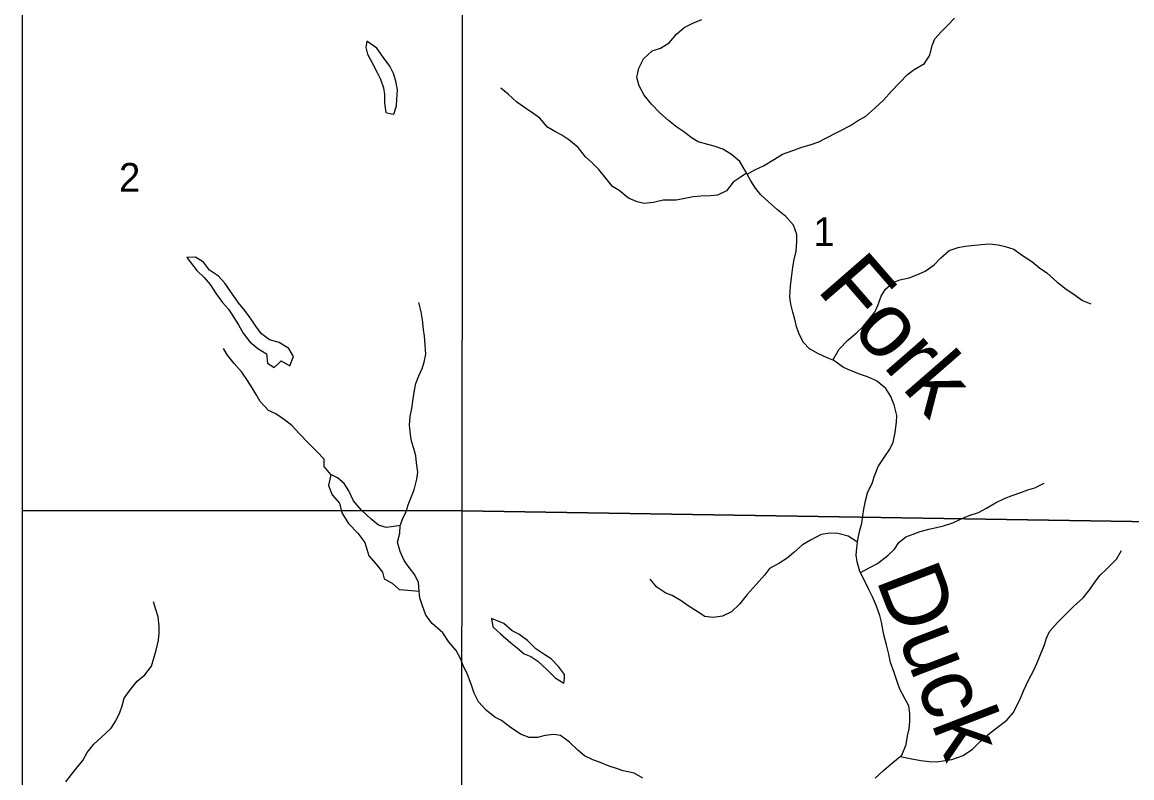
# Model space of a CAD drawing. Extents: x -10 to 158, y 8 to 33.
# Drawn here: x -9.564 to -7.945, y 12.077 to 13.18 of the extents above; entities that cross this region are included whole.
import ezdxf

# ---------------------------------------------------------------- set-up
doc = ezdxf.new("R2010")
doc.units = 0
for name, color, linetype in [('GM_X_Corporation', 7, 'Continuous'), ('GM_X_Minor_Lake', 7, 'Continuous'), ('GM_X_Minor_River', 7, 'Continuous'), ('GM_X_Minor_River_Text', 7, 'Continuous'), ('GM_X_Section_Text', 7, 'Continuous')]:
    doc.layers.add(name, color=color, linetype=linetype)

msp = doc.modelspace()

# ---------------------------------------------------------------- linework, layer by layer
at = {"layer": 'GM_X_Corporation'}
msp.add_lwpolyline([(-3.9824, 15.1217), (-9.5644, 15.1217), (-9.5644, 9.4643), (-9.3995, 9.4613), (-9.0726, 9.4561), (-8.6489, 9.4603), (-8.2177, 9.4548), (-7.9405, 9.4552), (-7.9359, 8.9497), (-7.8105, 8.9446), (-6.576, 8.9279), (-5.6716, 8.9116)], dxfattribs=at)
for points in [[(-7.9061, 15.1217), (-9.5644, 15.1217), (-9.5644, 9.4643), (-9.3995, 9.4613), (-9.0726, 9.4561), (-8.6489, 9.4603), (-8.2177, 9.4548), (-7.9405, 9.4552), (-7.9277, 10.2365), (-7.9276, 10.245), (-7.9163, 10.9333), (-7.9163, 10.9342), (-7.9089, 13.4536), (-7.9044, 14.3264), (-7.9061, 14.9432), (-7.9061, 14.9456)], [(-9.5644, 13.4639), (-9.5644, 12.4668), (-8.922, 12.4664), (-8.9211, 13.4645)], [(-7.9104, 13.468), (-7.912, 12.8954), (-7.9134, 12.4505), (-8.922, 12.4664), (-8.9211, 13.4645)], [(-9.5644, 12.4668), (-9.5644, 11.46), (-8.9234, 11.4538), (-8.922, 12.4664)], [(-7.9134, 12.4505), (-7.9152, 11.8987), (-7.9172, 11.45), (-8.9234, 11.4538), (-8.922, 12.4664)]]:
    msp.add_lwpolyline(points, close=True, dxfattribs=at)
at = {"layer": 'GM_X_Minor_Lake'}
for points in [[(-9.0611, 13.1525), (-9.0626, 13.143), (-9.0603, 13.1335), (-9.0534, 13.1207), (-9.0461, 13.1067), (-9.0415, 13.0968), (-9.0369, 13.0843), (-9.0357, 13.0745), (-9.0357, 13.062), (-9.0337, 13.0483), (-9.0253, 13.0464)], [(-9.0253, 13.0464), (-9.0219, 13.0457), (-9.0182, 13.0579), (-9.0175, 13.0677), (-9.0164, 13.081), (-9.0191, 13.0939), (-9.0226, 13.1049), (-9.0276, 13.1159), (-9.0375, 13.1287), (-9.0467, 13.1423), (-9.0611, 13.1525)], [(-9.19, 12.682), (-9.1863, 12.6854), (-9.1737, 12.6783), (-9.1685, 12.6919), (-9.175, 12.7037), (-9.1894, 12.7123), (-9.2035, 12.7164), (-9.2153, 12.7251), (-9.2234, 12.7361), (-9.2302, 12.7463), (-9.2394, 12.7591), (-9.2486, 12.7701), (-9.2597, 12.7864), (-9.2684, 12.7988), (-9.278, 12.809), (-9.2909, 12.8177), (-9.2997, 12.8298), (-9.3115, 12.837), (-9.324, 12.8362)], [(-9.324, 12.8362), (-9.3095, 12.8176), (-9.2989, 12.8074), (-9.2901, 12.7972), (-9.2813, 12.7832), (-9.2721, 12.7708), (-9.2633, 12.7609), (-9.2557, 12.7488), (-9.2488, 12.7382), (-9.2419, 12.7261), (-9.232, 12.7133), (-9.2202, 12.7035), (-9.2076, 12.6956), (-9.2064, 12.6823), (-9.1965, 12.6759), (-9.19, 12.682)], [(-9.1141, 12.5194), (-9.1175, 12.5037), (-9.1118, 12.49), (-9.1014, 12.4776), (-9.0976, 12.4635), (-9.088, 12.448), (-9.0747, 12.4341), (-9.0644, 12.4204), (-9.0613, 12.4106), (-9.0586, 12.4008), (-9.0475, 12.3887), (-9.0383, 12.3769), (-9.036, 12.3671), (-9.0242, 12.3607), (-9.0139, 12.3516), (-9.0014, 12.3506), (-8.9847, 12.3492)], [(-8.9847, 12.3492), (-8.9859, 12.3621), (-8.9913, 12.373), (-8.9997, 12.384), (-9.0066, 12.3938), (-9.0128, 12.407), (-9.0167, 12.4207), (-9.013, 12.434), (-9.0127, 12.4453), (-9.0221, 12.4438), (-9.0331, 12.4422), (-9.0445, 12.4455), (-9.0549, 12.4542), (-9.069, 12.4677), (-9.0809, 12.4813), (-9.0878, 12.4957), (-9.0943, 12.5063), (-9.1042, 12.5145), (-9.1141, 12.5194)], [(-8.8795, 12.3095), (-8.8776, 12.2974), (-8.8661, 12.2868), (-8.8513, 12.2737), (-8.8414, 12.2662), (-8.8315, 12.2575), (-8.822, 12.2538), (-8.8117, 12.247), (-8.798, 12.2346), (-8.7862, 12.2229), (-8.7737, 12.215), (-8.773, 12.2223)], [(-8.773, 12.2223), (-8.7726, 12.2275), (-8.7814, 12.2392), (-8.7921, 12.2502), (-8.8016, 12.2562), (-8.8145, 12.2648), (-8.8267, 12.2772), (-8.8396, 12.2863), (-8.8491, 12.2911), (-8.8613, 12.3021), (-8.8795, 12.3095)]]:
    msp.add_lwpolyline(points, dxfattribs=at)
at = {"layer": 'GM_X_Minor_River'}
for points in [[(-8.5062, 12.9579), (-8.4951, 12.9643), (-8.4822, 12.9705), (-8.4664, 12.9801), (-8.4544, 12.9873), (-8.4393, 12.9927), (-8.4264, 12.9974), (-8.4143, 13.0009), (-8.4015, 13.0055), (-8.3913, 13.0109), (-8.3551, 13.0293), (-8.3449, 13.0358), (-8.3329, 13.0427), (-8.3197, 13.0546), (-8.3069, 13.0668), (-8.2957, 13.0794), (-8.272, 13.1034), (-8.2622, 13.1107), (-8.2475, 13.1195), (-8.2393, 13.1317), (-8.2363, 13.1461), (-8.2323, 13.1556), (-8.2229, 13.1659), (-8.2135, 13.1759), (-8.2033, 13.1858)], [(-8.2866, 12.2159), (-8.2916, 12.2306), (-8.297, 12.245), (-8.2994, 12.2571), (-8.3029, 12.2707), (-8.306, 12.2836), (-8.308, 12.2931), (-8.3099, 12.3041), (-8.3126, 12.3139), (-8.3173, 12.3272), (-8.3231, 12.3408), (-8.3288, 12.3517), (-8.3349, 12.3646), (-8.3415, 12.3778), (-8.3457, 12.3922), (-8.3473, 12.4017), (-8.3459, 12.4123), (-8.3444, 12.4241), (-8.3415, 12.4385), (-8.3389, 12.4484), (-8.3371, 12.4594), (-8.3361, 12.4689), (-8.3335, 12.481), (-8.3298, 12.4943), (-8.3238, 12.5065), (-8.3209, 12.5164), (-8.3149, 12.5312), (-8.3052, 12.5461), (-8.2981, 12.5564), (-8.2932, 12.5666), (-8.2899, 12.5811), (-8.2881, 12.5962), (-8.2878, 12.6057), (-8.2917, 12.6213), (-8.2967, 12.6337), (-8.3036, 12.6451), (-8.3173, 12.6564), (-8.3306, 12.662), (-8.342, 12.6661), (-8.3553, 12.6713), (-8.3655, 12.6758), (-8.3796, 12.6859), (-8.3895, 12.6897), (-8.402, 12.6956), (-8.4153, 12.7031), (-8.4244, 12.7129), (-8.4306, 12.7258), (-8.4341, 12.7356), (-8.4364, 12.7466), (-8.4395, 12.7565), (-8.4422, 12.7682), (-8.4438, 12.7788), (-8.4428, 12.7944), (-8.4414, 12.8069), (-8.4396, 12.8221), (-8.4374, 12.8335), (-8.4348, 12.8456), (-8.4338, 12.8604), (-8.4335, 12.8699), (-8.4385, 12.8835), (-8.4499, 12.8963), (-8.4621, 12.9061), (-8.4751, 12.9178), (-8.4861, 12.928), (-8.4941, 12.9378), (-8.5006, 12.9484), (-8.5087, 12.9623), (-8.5171, 12.9767), (-8.5289, 12.9869), (-8.5415, 12.9944), (-8.5544, 12.9992), (-8.5638, 13.0014), (-8.5775, 13.0051), (-8.5874, 13.0111), (-8.5973, 13.0187), (-8.609, 13.0269), (-8.6208, 13.0367), (-8.6338, 13.0476), (-8.646, 13.0604), (-8.6567, 13.0736), (-8.664, 13.0873), (-8.6671, 13.0994), (-8.6645, 13.113), (-8.6574, 13.1264), (-8.6446, 13.1382), (-8.6329, 13.1421), (-8.6201, 13.1497), (-8.6092, 13.1627), (-8.598, 13.1722), (-8.5855, 13.1784), (-8.5723, 13.1838)], [(-8.5071, 12.9596), (-8.5166, 12.9532), (-8.5267, 12.9463), (-8.5365, 12.9337), (-8.5493, 12.9276), (-8.5595, 12.9264), (-8.5739, 12.9259), (-8.5852, 12.9251), (-8.5973, 12.9227), (-8.6098, 12.92), (-8.6287, 12.9202), (-8.6427, 12.9167), (-8.6567, 12.9155), (-8.6666, 12.9177), (-8.6795, 12.9229), (-8.6928, 12.9342), (-8.7027, 12.9402), (-8.7126, 12.9523), (-8.7229, 12.9647), (-8.7324, 12.9745), (-8.7423, 12.9832), (-8.753, 12.9968), (-8.7667, 13.0081), (-8.7766, 13.0152), (-8.7861, 13.0201), (-8.7975, 13.0268), (-8.809, 13.0397), (-8.8192, 13.0472), (-8.8299, 13.0543), (-8.8424, 13.0633), (-8.855, 13.075), (-8.8657, 13.0837)], [(-8.3809, 12.6864), (-8.3718, 12.7027), (-8.3594, 12.7156), (-8.3469, 12.726), (-8.3368, 12.7359), (-8.3282, 12.7462), (-8.3199, 12.7568), (-8.3154, 12.7664), (-8.3106, 12.78), (-8.3042, 12.7903), (-8.293, 12.7999), (-8.2832, 12.8037), (-8.2695, 12.8065), (-8.2563, 12.8119), (-8.2462, 12.8165), (-8.2333, 12.8257), (-8.2236, 12.836), (-8.2115, 12.8467), (-8.198, 12.8509), (-8.1881, 12.8529), (-8.1783, 12.8541), (-8.1647, 12.8553), (-8.1526, 12.8562), (-8.1397, 12.8547), (-8.1298, 12.8525), (-8.1169, 12.8484), (-8.1055, 12.8405), (-8.0907, 12.8308), (-8.0793, 12.8214), (-8.0686, 12.8138), (-8.0542, 12.801), (-8.0405, 12.7901), (-8.031, 12.7841), (-8.0169, 12.7736), (-8.0047, 12.7687)], [(-9.0127, 12.4453), (-9.0089, 12.4552), (-9.0041, 12.4655), (-9.0011, 12.4754), (-8.9962, 12.4875), (-8.9921, 12.4974), (-8.9884, 12.513), (-8.987, 12.5229), (-8.989, 12.5365), (-8.9898, 12.5468), (-8.9929, 12.5574), (-8.996, 12.5683), (-8.9976, 12.5778), (-8.9992, 12.5914), (-8.9981, 12.6044), (-8.9956, 12.6161), (-8.9941, 12.6268), (-8.9923, 12.6397), (-8.9897, 12.6526), (-8.9856, 12.6636), (-8.9807, 12.6743), (-8.9778, 12.6838), (-8.9752, 12.6955), (-8.976, 12.7088), (-8.9773, 12.7217), (-8.9785, 12.7315), (-8.9801, 12.7452), (-8.9821, 12.7569), (-8.9856, 12.7706)], [(-8.9662, 12.3019), (-8.9753, 12.3144), (-8.9807, 12.3291), (-8.9839, 12.3393), (-8.9847, 12.3492), (-8.9859, 12.3621), (-8.9913, 12.373), (-8.9997, 12.384), (-9.0066, 12.3938), (-9.0128, 12.407), (-9.0167, 12.4207), (-9.013, 12.434), (-9.0127, 12.4453), (-9.0221, 12.4438), (-9.0331, 12.4422), (-9.0445, 12.4455), (-9.0549, 12.4542), (-9.069, 12.4677), (-9.0809, 12.4813), (-9.0878, 12.4957), (-9.0943, 12.5063), (-9.1042, 12.5145), (-9.1141, 12.5194), (-9.1237, 12.5311), (-9.1238, 12.5421), (-9.1341, 12.5534), (-9.1475, 12.5662), (-9.1593, 12.5783), (-9.1708, 12.5911), (-9.1815, 12.5994), (-9.1941, 12.608), (-9.2047, 12.6132), (-9.217, 12.6264), (-9.2227, 12.6363), (-9.2289, 12.6461), (-9.2354, 12.6567), (-9.2438, 12.6691), (-9.2549, 12.6816), (-9.2645, 12.694), (-9.2706, 12.7038)], [(-8.3407, 12.3763), (-8.3271, 12.384), (-8.3158, 12.3894), (-8.3008, 12.4012), (-8.291, 12.4108), (-8.2846, 12.4203), (-8.2745, 12.4287), (-8.2639, 12.4326), (-8.2537, 12.4364), (-8.2409, 12.4399), (-8.2299, 12.4423), (-8.2197, 12.4446), (-8.2061, 12.4489), (-8.194, 12.455), (-8.182, 12.4596), (-8.1687, 12.4639), (-8.1567, 12.4704), (-8.1435, 12.4781), (-8.1295, 12.485), (-8.1193, 12.4889), (-8.1069, 12.4931), (-8.0963, 12.497), (-8.0861, 12.5001), (-8.0725, 12.507)], [(-8.3449, 12.4207), (-8.3589, 12.4297), (-8.3737, 12.4334), (-8.385, 12.4341), (-8.3982, 12.4321), (-8.4137, 12.4236), (-8.4254, 12.4167), (-8.4382, 12.4057), (-8.448, 12.3972), (-8.46, 12.3896), (-8.4736, 12.3823), (-8.4811, 12.3724), (-8.4931, 12.359), (-8.5062, 12.3442), (-8.5175, 12.3301), (-8.5288, 12.319), (-8.542, 12.3128), (-8.5556, 12.3108), (-8.5681, 12.3123), (-8.5791, 12.3194), (-8.5924, 12.3277), (-8.6023, 12.3352), (-8.6156, 12.3427), (-8.6251, 12.3464), (-8.638, 12.3551), (-8.6479, 12.3668)], [(-8.2827, 12.108), (-8.2658, 12.1045), (-8.2525, 12.1019), (-8.2404, 12.1005), (-8.2294, 12.1002), (-8.2173, 12.1018), (-8.2075, 12.1034), (-8.1909, 12.1095), (-8.1773, 12.1187), (-8.1657, 12.1302), (-8.1547, 12.1397), (-8.1412, 12.15), (-8.1269, 12.1608), (-8.1179, 12.1714), (-8.113, 12.1809), (-8.1074, 12.1931), (-8.103, 12.2038), (-8.0948, 12.2201), (-8.088, 12.2327), (-8.0832, 12.2437), (-8.078, 12.2566), (-8.072, 12.2711), (-8.0691, 12.2806), (-8.065, 12.2905), (-8.0533, 12.3035), (-8.0409, 12.3157), (-8.0293, 12.3275), (-8.0157, 12.3393), (-8.006, 12.3515), (-7.9985, 12.3622), (-7.991, 12.3725), (-7.9808, 12.3824), (-7.9673, 12.3958), (-7.9598, 12.4087)], [(-9.5007, 12.0708), (-9.4925, 12.0815), (-9.4853, 12.091), (-9.4759, 12.1021), (-9.4695, 12.1139), (-9.4597, 12.1257), (-9.4484, 12.136), (-9.4344, 12.149), (-9.4277, 12.1601), (-9.4221, 12.1719), (-9.4187, 12.1817), (-9.4154, 12.1931), (-9.4063, 12.2057), (-9.3965, 12.2179), (-9.3856, 12.2271), (-9.3754, 12.2397), (-9.3687, 12.2632), (-9.3654, 12.2777), (-9.3644, 12.2879), (-9.3644, 12.2982), (-9.366, 12.3118), (-9.3695, 12.3224), (-9.3726, 12.3338)], [(-8.6584, 12.0762), (-8.6709, 12.0833), (-8.6872, 12.087), (-8.6971, 12.0903), (-8.7077, 12.0937), (-8.7218, 12.0997), (-8.7312, 12.103), (-8.7438, 12.109), (-8.7533, 12.1173), (-8.7655, 12.129), (-8.7788, 12.1384), (-8.7883, 12.1402), (-8.8008, 12.1386), (-8.8121, 12.1355), (-8.8242, 12.1354), (-8.8371, 12.1406), (-8.8519, 12.1508), (-8.8649, 12.1606), (-8.8744, 12.1654), (-8.8869, 12.1756), (-8.8984, 12.1877), (-8.9045, 12.2005), (-8.9091, 12.2134), (-8.9145, 12.2274), (-8.9207, 12.2406), (-8.9245, 12.2508), (-8.931, 12.2625), (-8.9421, 12.2757), (-8.9502, 12.2882), (-8.9662, 12.3019)], [(-8.3193, 12.0761), (-8.3073, 12.0875), (-8.2937, 12.099), (-8.2806, 12.1097), (-8.2742, 12.1253), (-8.2721, 12.1382), (-8.2699, 12.1481), (-8.2688, 12.1587), (-8.2685, 12.1708), (-8.2701, 12.1818), (-8.2755, 12.1917), (-8.2831, 12.206), (-8.2866, 12.2159)]]:
    msp.add_lwpolyline(points, dxfattribs=at)

# ---------------------------------------------------------------- texts
at = {"layer": 'GM_X_Minor_River_Text'}
for s, rotation, p in [('Fork', 311.0104, (-8.4061, 12.7893)), ('Duck', 291.0096, (-8.3187, 12.3667))]:
    msp.add_text(s, height=0.09469, rotation=rotation, dxfattribs=at).set_placement(p)
at = {"layer": 'GM_X_Section_Text'}
for s, p in [('2', (-9.4231, 12.9326)), ('1', (-8.4097, 12.8532))]:
    msp.add_text(s, height=0.0419, rotation=0, dxfattribs=at).set_placement(p)

doc.saveas('drawing.dxf')
